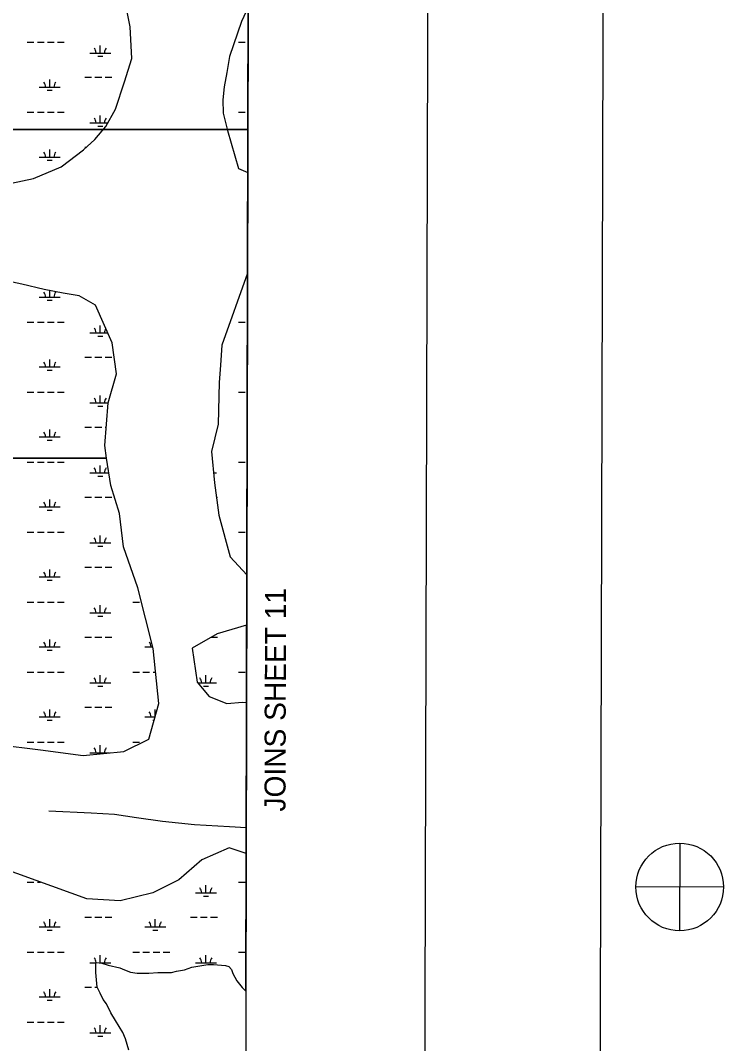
# Model space of a CAD drawing. Extents: x 3161564 to 3199464, y 849354 to 874788.
# Drawn here: x 3196089 to 3199431, y 861275 to 866138 of the extents above; entities that cross this region are included whole.
import ezdxf

# ---------------------------------------------------------------- set-up
doc = ezdxf.new("R2010")
doc.units = 0
for name, color, linetype in [('G-ANNO-NPLT', 7, 'Continuous'), ('V-ANNO-DIMS', 7, 'Continuous'), ('V-ANNO-SYMB', 7, 'Continuous'), ('V-ANNO-TEXT', 7, 'Continuous'), ('V-GRID-FRAM', 7, 'Continuous'), ('V-ROAD-CNTR', 7, 'Continuous'), ('V-SITE-VEGE', 7, 'Continuous'), ('V-TOPO-SHOR', 7, 'Continuous'), ('V-WETL-SWMP', 7, 'Continuous')]:
    doc.layers.add(name, color=color, linetype=linetype)

msp = doc.modelspace()

# ---------------------------------------------------------------- linework, layer by layer
at = {"layer": 'G-ANNO-NPLT'}
msp.add_lwpolyline([(3162147.8, 850038.3), (3198814.3, 849937), (3198881.1, 874103.6), (3162214.6, 874204.9)], close=True, dxfattribs=at)
at = {"layer": 'V-ANNO-DIMS'}
for p, q in [((3199223.3, 862227.6), (3199222.1, 861810.9)), ((3199431, 862018.7), (3199014.4, 862019.8))]:
    msp.add_line(p, q, dxfattribs=at)
msp.add_circle((3199222.7, 862019.2), 208.3, dxfattribs=at)
at = {"layer": 'V-ANNO-SYMB'}
msp.add_lwpolyline([(3164899.6, 850655.7), (3197982.7, 850564.3), (3198046, 873480.8), (3164963, 873572.2), (3164899.6, 850655.7)], dxfattribs=at)
at = {"layer": 'V-GRID-FRAM'}
msp.add_lwpolyline([(3165819.2, 873007.6), (3197186.7, 872920.9), (3197144.3, 854733.3), (3165761, 854820), (3165819.2, 873007.6)], dxfattribs=at)
at = {"layer": 'V-ROAD-CNTR'}
msp.add_lwpolyline([(3197161.9, 862300.9), (3197082.5, 862304.4), (3196916.1, 862314.7), (3196764, 862330.4), (3196641.3, 862347.6), (3196535.6, 862363.7), (3196425.3, 862370.5), (3196224.1, 862379)], dxfattribs=at)
at = {"layer": 'V-SITE-VEGE'}
for p, q in [((3197169.7, 865620.5), (3197173.7, 867334.2)), ((3194733.6, 865620.5), (3197169.7, 865620.5)), ((3197169.7, 865620.5), (3194733.6, 865620.5)), ((3197160.1, 861523.5), (3197169.7, 865620.5)), ((3196446.7, 861613.4), (3196446.8, 861653.3)), ((3196446.8, 861653.3), (3196448.7, 861660.9)), ((3196448.7, 861660.9), (3196475.3, 861657.1)), ((3196475.3, 861657.1), (3196505.7, 861647.5)), ((3196903.2, 861637.3), (3196979.3, 861650.5)), ((3196979.3, 861650.5), (3197006, 861650.5)), ((3197006, 861650.5), (3197063, 861646.6)), ((3196454.2, 861543), (3196446.7, 861613.4)), ((3196505.7, 861647.5), (3196560.9, 861634.1)), ((3196560.9, 861634.1), (3196583.7, 861624.6)), ((3196583.7, 861624.6), (3196612.2, 861615)), ((3196612.2, 861615), (3196644.5, 861609.2)), ((3196644.5, 861609.2), (3196699.7, 861609.1)), ((3196699.7, 861609.1), (3196741.5, 861612.9)), ((3196741.5, 861612.9), (3196806.2, 861612.8)), ((3196806.2, 861612.8), (3196830.9, 861618.4)), ((3196830.9, 861618.4), (3196869, 861626)), ((3196869, 861626), (3196903.2, 861637.3)), ((3197063, 861646.6), (3197080.1, 861640.8)), ((3197080.1, 861640.8), (3197091.5, 861627.5)), ((3197091.5, 861627.5), (3197099.1, 861608.5)), ((3197099.1, 861608.5), (3197118, 861572.3)), ((3197118, 861572.3), (3197142.7, 861541.8)), ((3196467.5, 861514.4), (3196454.2, 861543)), ((3196482.6, 861484), (3196467.5, 861514.4)), ((3197142.7, 861541.8), (3197160.1, 861523.5)), ((3196497.8, 861463), (3196482.6, 861484)), ((3196518.7, 861421.2), (3196497.8, 861463)), ((3196541.4, 861385), (3196518.7, 861421.2)), ((3196575.6, 861327.9), (3196541.4, 861385)), ((3196588.8, 861297.4), (3196575.6, 861327.9)), ((3196604, 861244.1), (3196588.8, 861297.4))]:
    msp.add_line(p, q, dxfattribs=at)
at = {"layer": 'V-TOPO-SHOR'}
for p, q in [((3196446.7, 861613.4), (3196446.8, 861653.3)), ((3196446.8, 861653.3), (3196448.7, 861660.9)), ((3196448.7, 861660.9), (3196475.3, 861657.1)), ((3196475.3, 861657.1), (3196505.7, 861647.5)), ((3196903.2, 861637.3), (3196979.3, 861650.5)), ((3196979.3, 861650.5), (3197005.9, 861650.5)), ((3197005.9, 861650.5), (3197063, 861646.6)), ((3196454.2, 861543), (3196446.7, 861613.4)), ((3196505.7, 861647.5), (3196560.9, 861634.1)), ((3196560.9, 861634.1), (3196583.7, 861624.6)), ((3196583.7, 861624.6), (3196612.2, 861615)), ((3196612.2, 861615), (3196644.5, 861609.3)), ((3196644.5, 861609.3), (3196699.7, 861609.2)), ((3196699.7, 861609.2), (3196741.5, 861612.9)), ((3196741.5, 861612.9), (3196806.2, 861612.8)), ((3196806.2, 861612.8), (3196830.9, 861618.5)), ((3196830.9, 861618.5), (3196869, 861626)), ((3196869, 861626), (3196903.2, 861637.3)), ((3197063, 861646.6), (3197080.1, 861640.9)), ((3197080.1, 861640.9), (3197091.5, 861627.5)), ((3197091.5, 861627.5), (3197099.1, 861608.5)), ((3197099.1, 861608.5), (3197118, 861572.3)), ((3197118, 861572.3), (3197142.7, 861541.8)), ((3196467.5, 861514.5), (3196454.2, 861543)), ((3196482.6, 861484), (3196467.5, 861514.5)), ((3197142.7, 861541.8), (3197160.1, 861523.5)), ((3196497.8, 861463), (3196482.6, 861484)), ((3196518.7, 861421.2), (3196497.8, 861463)), ((3196541.4, 861385), (3196518.7, 861421.2)), ((3196575.6, 861327.9), (3196541.4, 861385)), ((3196588.8, 861297.4), (3196575.6, 861327.9)), ((3196603.9, 861244.1), (3196588.8, 861297.4))]:
    msp.add_line(p, q, dxfattribs=at)
at = {"layer": 'V-WETL-SWMP'}
for p, q in [((3196610.6, 866107.6), (3196583.9, 866246.3)), ((3197169.2, 865415.7), (3197171.2, 866259.8)), ((3197162.6, 866180), (3197140.2, 866133.7)), ((3197140.2, 866133.7), (3197082.9, 865966.5)), ((3196617.9, 865957.8), (3196610.6, 866107.6)), ((3196121.2, 866034.2), (3196153.2, 866034.2)), ((3196169.2, 866034.2), (3196201.2, 866034.2)), ((3196217.2, 866034.2), (3196249.2, 866034.2)), ((3196265.2, 866034.2), (3196297.2, 866034.2)), ((3197125, 866034.2), (3197157, 866034.2)), ((3196418.5, 865983.4), (3196518.5, 865983.4)), ((3196468.5, 865983.4), (3196468.5, 866019.4)), ((3196456.5, 865968), (3196480.5, 865968)), ((3196583.7, 865846.8), (3196617.9, 865957.8)), ((3197082.9, 865966.5), (3197069.7, 865891)), ((3197069.7, 865891), (3197057.1, 865822.7)), ((3196228.1, 865821.6), (3196228.1, 865857.6)), ((3196395.1, 865868), (3196427.1, 865868)), ((3196443.1, 865868), (3196475.1, 865868)), ((3196491.1, 865868), (3196523.1, 865868)), ((3196540.8, 865716), (3196583.7, 865846.8)), ((3196178.1, 865821.6), (3196278.1, 865821.6)), ((3196216.1, 865806.1), (3196240.1, 865806.1)), ((3197057.1, 865822.7), (3197050.7, 865760.8)), ((3197050.7, 865760.8), (3197053.1, 865698.2)), ((3196121.2, 865701.5), (3196153.2, 865701.5)), ((3196169.2, 865701.5), (3196201.2, 865701.5)), ((3196217.2, 865701.5), (3196249.2, 865701.5)), ((3196265.2, 865701.5), (3196297.2, 865701.5)), ((3196468.5, 865650.8), (3196468.5, 865686.8)), ((3196495.5, 865633.4), (3196540.8, 865716)), ((3197053.1, 865698.2), (3197072.5, 865614.4)), ((3197125, 865701.5), (3197157, 865701.5)), ((3196418.5, 865650.8), (3196505, 865650.8)), ((3196442.8, 865572.1), (3196495.5, 865633.4)), ((3196456.5, 865635.3), (3196480.5, 865635.3)), ((3197072.5, 865614.4), (3197125.5, 865435.2)), ((3196388.2, 865523.2), (3196442.8, 865572.1)), ((3196228.1, 865488.9), (3196228.1, 865524.9)), ((3196282.2, 865441.6), (3196388.2, 865523.2)), ((3196395.1, 865535.3), (3196401.7, 865535.3)), ((3196151, 865386.4), (3196282.2, 865441.6)), ((3196178.1, 865488.9), (3196278.1, 865488.9)), ((3196216.1, 865473.5), (3196240.1, 865473.5)), ((3197125.5, 865435.2), (3197169.2, 865415.7)), ((3195994.4, 865354), (3196151, 865386.4)), ((3197168.1, 864937.5), (3197045.8, 864594.7)), ((3197164.7, 863502.9), (3197168.1, 864937.5)), ((3196095.1, 864884.5), (3195993.1, 864906.3)), ((3196202.4, 864859.1), (3196095.1, 864884.5)), ((3196291.8, 864842.4), (3196202.4, 864859.1)), ((3196178.1, 864823.5), (3196278.1, 864823.5)), ((3196228.1, 864823.5), (3196228.1, 864854.3)), ((3196368.7, 864829.2), (3196291.8, 864842.4)), ((3196445.3, 864784.6), (3196368.7, 864829.2)), ((3196216.1, 864808.1), (3196240.1, 864808.1)), ((3196525, 864605.4), (3196445.3, 864784.6)), ((3196121.2, 864703.5), (3196153.2, 864703.5)), ((3196169.2, 864703.5), (3196201.2, 864703.5)), ((3196217.2, 864703.5), (3196249.2, 864703.5)), ((3196265.2, 864703.5), (3196297.2, 864703.5)), ((3196468.5, 864652.7), (3196468.5, 864688.7)), ((3197125, 864703.5), (3197157, 864703.5)), ((3196418.5, 864652.7), (3196503.9, 864652.7)), ((3196456.5, 864637.3), (3196480.5, 864637.3)), ((3196544.8, 864457.7), (3196525, 864605.4)), ((3197045.8, 864594.7), (3197039.1, 864499.6)), ((3196228.1, 864490.9), (3196228.1, 864526.9)), ((3196395.1, 864537.3), (3196427.1, 864537.3)), ((3196443.1, 864537.3), (3196475.1, 864537.3)), ((3196491.1, 864537.3), (3196523.1, 864537.3)), ((3196178.1, 864490.9), (3196278.1, 864490.9)), ((3196216.1, 864475.4), (3196240.1, 864475.4)), ((3197039.1, 864499.6), (3197034, 864416.9)), ((3196506.5, 864320.3), (3196544.8, 864457.7)), ((3197034, 864416.9), (3197029.4, 864219.8)), ((3196121.2, 864370.8), (3196153.2, 864370.8)), ((3196169.2, 864370.8), (3196201.2, 864370.8)), ((3196217.2, 864370.8), (3196249.2, 864370.8)), ((3196265.2, 864370.8), (3196297.2, 864370.8)), ((3196468.5, 864320.1), (3196468.5, 864356.1)), ((3197125, 864370.8), (3197157, 864370.8)), ((3196418.5, 864320.1), (3196506.5, 864320.1)), ((3196456.5, 864304.6), (3196480.5, 864304.6)), ((3196489.5, 864117.9), (3196506.5, 864320.3)), ((3196228.1, 864158.2), (3196228.1, 864194.2)), ((3196395.1, 864204.6), (3196427.1, 864204.6)), ((3196443.1, 864204.6), (3196475.1, 864204.6)), ((3196491.1, 864204.6), (3196496.8, 864204.6)), ((3197029.4, 864219.8), (3196996.3, 864089.5)), ((3196178.1, 864158.2), (3196278.1, 864158.2)), ((3196216.1, 864142.8), (3196240.1, 864142.8)), ((3196498.6, 864057.7), (3196489.5, 864117.9)), ((3196996.3, 864089.5), (3197010.9, 863940)), ((3194334.4, 864057.7), (3196498.6, 864057.7)), ((3196498.6, 864057.7), (3194334.4, 864057.7)), ((3196121.2, 864038.1), (3196153.2, 864038.1)), ((3196169.2, 864038.1), (3196201.2, 864038.1)), ((3196217.2, 864038.1), (3196249.2, 864038.1)), ((3196265.2, 864038.1), (3196297.2, 864038.1)), ((3196518.2, 863928), (3196498.6, 864057.7)), ((3197125, 864038.1), (3197157, 864038.1)), ((3196418.5, 863987.4), (3196509.2, 863987.4)), ((3196468.5, 863987.4), (3196468.5, 864023.4)), ((3197006.2, 863987.4), (3197020.4, 863987.4)), ((3196456.5, 863971.9), (3196480.5, 863971.9)), ((3197010.9, 863940), (3197032.4, 863787)), ((3196559.1, 863794.4), (3196518.2, 863928)), ((3196228.1, 863825.5), (3196228.1, 863861.5)), ((3196395.1, 863871.9), (3196427.1, 863871.9)), ((3196443.1, 863871.9), (3196475.1, 863871.9)), ((3196491.1, 863871.9), (3196523.1, 863871.9)), ((3197020.5, 863871.9), (3197025, 863871.9)), ((3196178.1, 863825.5), (3196278.1, 863825.5)), ((3196216.1, 863810.1), (3196240.1, 863810.1)), ((3196578.9, 863636.1), (3196559.1, 863794.4)), ((3197032.4, 863787), (3197085.8, 863588.3)), ((3196121.2, 863705.4), (3196153.2, 863705.4)), ((3196169.2, 863705.4), (3196201.2, 863705.4)), ((3196217.2, 863705.4), (3196249.2, 863705.4)), ((3196265.2, 863705.4), (3196297.2, 863705.4)), ((3196468.5, 863654.7), (3196468.5, 863690.7)), ((3197125, 863705.4), (3197157, 863705.4)), ((3196418.5, 863654.7), (3196518.5, 863654.7)), ((3196456.5, 863639.3), (3196480.5, 863639.3)), ((3196646.4, 863441), (3196578.9, 863636.1)), ((3197085.8, 863588.3), (3197164.7, 863502.9)), ((3196228.1, 863492.8), (3196228.1, 863528.8)), ((3196395.1, 863539.3), (3196427.1, 863539.3)), ((3196443.1, 863539.3), (3196475.1, 863539.3)), ((3196491.1, 863539.3), (3196523.1, 863539.3)), ((3196178.1, 863492.8), (3196278.1, 863492.8)), ((3196216.1, 863477.4), (3196240.1, 863477.4)), ((3196719.4, 863152.6), (3196646.4, 863441)), ((3196121.2, 863372.8), (3196153.2, 863372.8)), ((3196169.2, 863372.8), (3196201.2, 863372.8)), ((3196217.2, 863372.8), (3196249.2, 863372.8)), ((3196265.2, 863372.8), (3196297.2, 863372.8)), ((3196468.5, 863322), (3196468.5, 863358)), ((3196623.1, 863372.8), (3196655.1, 863372.8)), ((3196418.5, 863322), (3196518.5, 863322)), ((3196456.5, 863306.6), (3196480.5, 863306.6)), ((3197164.2, 863263.8), (3197023.6, 863222.2)), ((3197163.3, 862896), (3197164.2, 863263.8)), ((3196395.1, 863206.6), (3196427.1, 863206.6)), ((3196443.1, 863206.6), (3196475.1, 863206.6)), ((3196491.1, 863206.6), (3196523.1, 863206.6)), ((3197023.6, 863222.2), (3196905.9, 863155)), ((3196996.3, 863206.6), (3197025, 863206.6)), ((3196178.1, 863160.2), (3196278.1, 863160.2)), ((3196228.1, 863160.2), (3196228.1, 863196.2)), ((3196680, 863160.2), (3196717.5, 863160.2)), ((3196216.1, 863144.7), (3196240.1, 863144.7)), ((3196718, 863144.7), (3196720.2, 863144.7)), ((3196746.6, 862890.6), (3196719.4, 863152.6)), ((3196905.9, 863155), (3196929.2, 862993.2)), ((3196121.2, 863040.1), (3196153.2, 863040.1)), ((3196169.2, 863040.1), (3196201.2, 863040.1)), ((3196217.2, 863040.1), (3196249.2, 863040.1)), ((3196265.2, 863040.1), (3196297.2, 863040.1)), ((3196468.5, 862989.4), (3196468.5, 863025.4)), ((3196623.1, 863040.1), (3196655.1, 863040.1)), ((3196671.1, 863040.1), (3196703.1, 863040.1)), ((3196719.1, 863040.1), (3196731.1, 863040.1)), ((3196970.4, 862989.4), (3196970.4, 863025.4)), ((3197125, 863040.1), (3197157, 863040.1)), ((3196418.5, 862989.4), (3196518.5, 862989.4)), ((3196456.5, 862973.9), (3196480.5, 862973.9)), ((3196929.2, 862993.2), (3196985.8, 862924.7)), ((3196932.4, 862989.4), (3197020.4, 862989.4)), ((3196958.4, 862973.9), (3196982.4, 862973.9)), ((3196985.8, 862924.7), (3197070.3, 862891.5)), ((3196395.1, 862873.9), (3196427.1, 862873.9)), ((3196443.1, 862873.9), (3196475.1, 862873.9)), ((3196491.1, 862873.9), (3196523.1, 862873.9)), ((3196699.6, 862721.5), (3196746.6, 862890.6)), ((3197070.3, 862891.5), (3197144.2, 862897)), ((3197144.2, 862897), (3197163.3, 862896)), ((3196178.1, 862827.5), (3196278.1, 862827.5)), ((3196228.1, 862827.5), (3196228.1, 862863.5)), ((3196680, 862827.5), (3196729, 862827.5)), ((3196730, 862830.8), (3196730, 862863.5)), ((3196216.1, 862812.1), (3196240.1, 862812.1)), ((3196718, 862812.1), (3196724.7, 862812.1)), ((3196580.1, 862663.1), (3196699.6, 862721.5)), ((3195964.2, 862698.2), (3196184.2, 862670.7)), ((3196121.2, 862707.4), (3196153.2, 862707.4)), ((3196169.2, 862707.4), (3196201.2, 862707.4)), ((3196184.2, 862670.7), (3196386.6, 862644.9)), ((3196217.2, 862707.4), (3196249.2, 862707.4)), ((3196265.2, 862707.4), (3196297.2, 862707.4)), ((3196468.5, 862656.7), (3196468.5, 862692.7)), ((3196623.1, 862707.4), (3196655.1, 862707.4)), ((3196386.6, 862644.9), (3196580.1, 862663.1)), ((3196418.5, 862656.7), (3196512, 862656.7)), ((3197081.2, 862205.4), (3196951.1, 862148.7)), ((3197161.7, 862178.3), (3197081.2, 862205.4)), ((3196951.1, 862148.7), (3196842.3, 862053.3)), ((3197160.1, 861523.5), (3197161.7, 862178.3)), ((3196163.2, 862049.5), (3195976.5, 862117.6)), ((3196121.2, 862042.1), (3196153.2, 862042.1)), ((3196404.5, 861962.3), (3196163.2, 862049.5)), ((3196169.2, 862042.1), (3196183.8, 862042.1)), ((3196842.3, 862053.3), (3196717.6, 861991.4)), ((3197125, 862042.1), (3197157, 862042.1)), ((3196717.6, 861991.4), (3196562.9, 861954)), ((3196920.4, 861991.3), (3197020.4, 861991.3)), ((3196970.4, 861991.3), (3196970.4, 862027.3)), ((3196562.9, 861954), (3196404.5, 861962.3)), ((3196958.4, 861975.9), (3196982.4, 861975.9)), ((3196228.1, 861829.5), (3196228.1, 861865.5)), ((3196395.1, 861875.9), (3196427.1, 861875.9)), ((3196443.1, 861875.9), (3196475.1, 861875.9)), ((3196491.1, 861875.9), (3196523.1, 861875.9)), ((3196730, 861829.5), (3196730, 861865.5)), ((3196897, 861875.9), (3196929, 861875.9)), ((3196945, 861875.9), (3196977, 861875.9)), ((3196993, 861875.9), (3197025, 861875.9)), ((3196178.1, 861829.5), (3196278.1, 861829.5)), ((3196216.1, 861814), (3196240.1, 861814)), ((3196680, 861829.5), (3196780, 861829.5)), ((3196718, 861814), (3196742, 861814)), ((3196121.2, 861709.4), (3196153.2, 861709.4)), ((3196169.2, 861709.4), (3196201.2, 861709.4)), ((3196217.2, 861709.4), (3196249.2, 861709.4)), ((3196265.2, 861709.4), (3196297.2, 861709.4)), ((3196623.1, 861709.4), (3196655.1, 861709.4)), ((3196671.1, 861709.4), (3196703.1, 861709.4)), ((3196719.1, 861709.4), (3196751.1, 861709.4)), ((3196767.1, 861709.4), (3196799.1, 861709.4)), ((3197125, 861709.4), (3197157, 861709.4)), ((3196418.5, 861658.7), (3196448.1, 861658.7)), ((3196446.7, 861613.4), (3196446.8, 861653.3)), ((3196446.8, 861653.3), (3196448.7, 861660.9)), ((3196448.7, 861660.9), (3196475.3, 861657.1)), ((3196464.5, 861658.7), (3196518.5, 861658.7)), ((3196468.5, 861658.7), (3196468.5, 861694.7)), ((3196475.3, 861657.1), (3196505.7, 861647.5)), ((3196903.2, 861637.3), (3196979.3, 861650.5)), ((3196920.4, 861658.7), (3197020.4, 861658.7)), ((3196970.4, 861658.7), (3196970.4, 861694.7)), ((3196979.3, 861650.5), (3197005.9, 861650.5)), ((3197005.9, 861650.5), (3197063, 861646.6)), ((3196454.2, 861543), (3196446.7, 861613.4)), ((3196505.7, 861647.5), (3196560.9, 861634.1)), ((3196560.9, 861634.1), (3196583.7, 861624.6)), ((3196583.7, 861624.6), (3196612.2, 861615)), ((3196612.2, 861615), (3196644.5, 861609.3)), ((3196644.5, 861609.3), (3196699.7, 861609.2)), ((3196699.7, 861609.2), (3196741.5, 861612.9)), ((3196741.5, 861612.9), (3196806.2, 861612.8)), ((3196806.2, 861612.8), (3196830.9, 861618.5)), ((3196830.9, 861618.5), (3196869, 861626)), ((3196869, 861626), (3196903.2, 861637.3)), ((3197063, 861646.6), (3197080.1, 861640.9)), ((3197080.1, 861640.9), (3197091.5, 861627.5)), ((3197091.5, 861627.5), (3197099.1, 861608.5)), ((3197099.1, 861608.5), (3197118, 861572.3)), ((3197118, 861572.3), (3197142.7, 861541.8)), ((3196228.1, 861496.8), (3196228.1, 861532.8)), ((3196395.1, 861543.2), (3196427.1, 861543.2)), ((3196443.1, 861543.2), (3196454.2, 861543.2)), ((3196467.5, 861514.5), (3196454.2, 861543)), ((3196482.6, 861484), (3196467.5, 861514.5)), ((3197142.7, 861541.8), (3197160.1, 861523.5)), ((3196178.1, 861496.8), (3196278.1, 861496.8)), ((3196216.1, 861481.4), (3196240.1, 861481.4)), ((3196497.8, 861463), (3196482.6, 861484)), ((3196518.7, 861421.2), (3196497.8, 861463)), ((3196541.4, 861385), (3196518.7, 861421.2)), ((3196121.2, 861376.7), (3196153.2, 861376.7)), ((3196169.2, 861376.7), (3196201.2, 861376.7)), ((3196217.2, 861376.7), (3196249.2, 861376.7)), ((3196265.2, 861376.7), (3196297.2, 861376.7)), ((3196468.5, 861326), (3196468.5, 861362)), ((3196575.6, 861327.9), (3196541.4, 861385)), ((3196418.5, 861326), (3196518.5, 861326)), ((3196456.5, 861310.6), (3196480.5, 861310.6)), ((3196588.8, 861297.4), (3196575.6, 861327.9)), ((3196603.9, 861244.1), (3196588.8, 861297.4))]:
    msp.add_line(p, q, dxfattribs=at)
for centre, start, end in [((3196413.3, 865983.9), 359.2282, 40.7718), ((3196523.8, 865983.9), 139.2282, 180.7718), ((3196172.8, 865822), 359.2282, 40.7718), ((3196283.3, 865822), 139.2282, 180.7718), ((3196413.3, 865651.2), 359.2282, 40.7718), ((3196523.8, 865651.2), 139.2282, 180.7718), ((3196172.8, 865489.4), 359.2282, 40.7718), ((3196283.3, 865489.4), 139.2282, 180.7718), ((3196172.8, 864824), 359.2282, 40.7718), ((3196283.3, 864824), 139.2282, 180.7718), ((3196413.3, 864653.2), 359.2282, 40.7718), ((3196523.8, 864653.2), 145.2846, 180.7718), ((3196172.8, 864491.3), 359.2282, 40.7718), ((3196283.3, 864491.3), 139.2282, 180.7718), ((3196413.3, 864320.5), 359.2282, 40.7718), ((3196523.8, 864320.5), 139.2282, 180.7718), ((3196172.8, 864158.7), 359.2282, 40.7718), ((3196283.3, 864158.7), 139.2282, 180.7718), ((3196413.3, 863987.9), 359.2282, 40.7718), ((3196523.8, 863987.9), 139.2282, 180.7718), ((3196172.8, 863826), 359.2282, 40.7718), ((3196283.3, 863826), 139.2282, 180.7718), ((3196413.3, 863655.2), 359.2282, 40.7718), ((3196523.8, 863655.2), 139.2282, 180.7718), ((3196172.8, 863493.3), 359.2282, 40.7718), ((3196283.3, 863493.3), 139.2282, 180.7718), ((3196413.3, 863322.5), 359.2282, 40.7718), ((3196523.8, 863322.5), 139.2282, 180.7718), ((3196172.8, 863160.6), 359.2282, 40.7718), ((3196283.3, 863160.6), 139.2282, 180.7718), ((3196674.7, 863160.6), 359.2282, 40.7718), ((3196413.3, 862989.8), 359.2282, 40.7718), ((3196523.8, 862989.8), 139.2282, 180.7718), ((3196915.2, 862989.8), 359.2282, 40.7718), ((3197025.7, 862989.8), 139.2282, 180.7718), ((3196172.8, 862828), 359.2282, 40.7718), ((3196283.3, 862828), 139.2282, 180.7718), ((3196674.7, 862828), 359.2282, 40.7718), ((3196413.3, 862657.2), 359.2282, 40.7718), ((3196523.8, 862657.2), 139.2282, 180.7718), ((3196915.2, 861991.8), 359.2282, 40.7718), ((3197025.7, 861991.8), 139.2282, 180.7718), ((3196172.8, 861829.9), 359.2282, 40.7718), ((3196283.3, 861829.9), 139.2282, 180.7718), ((3196674.7, 861829.9), 359.2282, 40.7718), ((3196785.2, 861829.9), 139.2282, 180.7718), ((3196413.3, 861659.1), 1.7855, 40.7718), ((3196523.8, 861659.1), 139.2282, 180.7718), ((3196915.2, 861659.1), 359.2282, 40.7718), ((3197025.7, 861659.1), 139.2282, 180.7718), ((3196172.8, 861497.3), 359.2282, 40.7718), ((3196283.3, 861497.3), 139.2282, 180.7718), ((3196413.3, 861326.5), 359.2282, 40.7718), ((3196523.8, 861326.5), 139.2282, 180.7718)]:
    msp.add_arc(centre, 35.2, start, end, dxfattribs=at)

# ---------------------------------------------------------------- texts
at = {"layer": 'V-ANNO-TEXT'}
msp.add_text('JOINS SHEET 11', height=100, rotation=89.8417, dxfattribs=at).set_placement((3197348.8, 862377.7))

doc.saveas('drawing.dxf')
